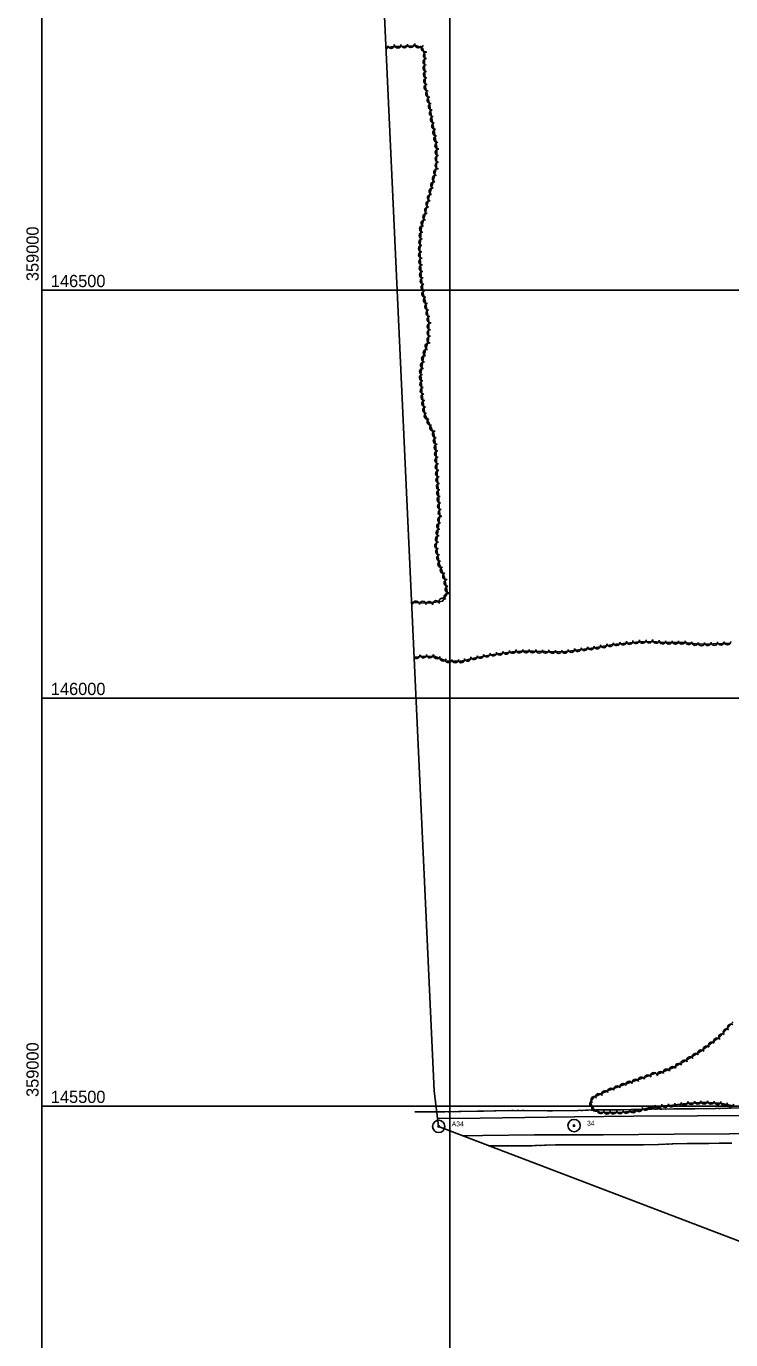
# Model space of a CAD drawing. Extents: x 353423 to 364002, y 127000 to 201942.
# Drawn here: x 358981 to 359844, y 145214 to 146824 of the extents above; entities that cross this region are included whole.
import ezdxf

# ---------------------------------------------------------------- set-up
doc = ezdxf.new("R2010")
doc.units = 0
for name, color, linetype in [('E_DTM_SlopeTop', 7, 'Continuous'), ('E_FEN_Generic', 7, 'Continuous'), ('E_LAND_TreeLine', 7, 'Continuous'), ('E_RDWY_AsphConc', 7, 'Continuous'), ('E_RDWY_Gravel', 7, 'Continuous'), ('E_STRUCT_WingWall', 7, 'Continuous')]:
    doc.layers.add(name, color=color, linetype=linetype)

msp = doc.modelspace()

# ---------------------------------------------------------------- linework, layer by layer
at = {"layer": 'E_DTM_SlopeTop'}
for points in [[(359485, 145484.8), (359537.2, 145485.2), (359619.5, 145486.3), (359652.9, 145486.8), (359725.4, 145487.7), (359803.6, 145488.1), (359872.2, 145488.3), (359954.1, 145488.8), (360002.9, 145488.9), (360081.6, 145488.4), (360154.4, 145488.7), (360214.8, 145489.4), (360278.8, 145490.7), (360357.3, 145491.7), (360586.2, 145493.1), (360655.1, 145494.1), (360732.2, 145493.3), (360844.2, 145494.6), (360935, 145496.1), (361024.5, 145496.9), (361079.8, 145497.7), (361144.4, 145499.4), (361193.2, 145501.1)], [(361193.3, 145471.9), (361140.5, 145473.4), (361058.3, 145473.6), (360978, 145473.3), (360917.5, 145474), (360781.2, 145472.7), (360680.2, 145471.9), (360571.2, 145470.5), (360371.8, 145469.1), (360307.2, 145469), (360245.7, 145468.2), (360170.6, 145467.7), (360093.7, 145467.5), (360066.5, 145466.3), (360003.7, 145466.8), (359927.1, 145466.8), (359843.1, 145465.9), (359775.2, 145465.4), (359688.3, 145464.9), (359604, 145464.6), (359540.5, 145463.9), (359515.8, 145463.5)]]:
    msp.add_lwpolyline(points, dxfattribs=at)
at = {"layer": 'E_FEN_Generic'}
for points in [[(359421.8, 146797.4), (359423.8, 146797.6), (359428.4, 146798.3), (359431.3, 146798.7), (359438.1, 146798.9), (359445.4, 146799.1), (359450.4, 146799.3), (359457.9, 146799.5), (359459.5, 146799.5), (359466.8, 146796.7), (359469.7, 146788.7), (359469, 146775.3), (359470.4, 146749), (359475.3, 146728.5), (359475.5, 146726.5), (359477.6, 146712.4), (359481.2, 146693.2), (359484.1, 146675), (359483.9, 146651.4), (359479.6, 146633.2), (359475, 146615.2), (359470.9, 146596.8), (359465, 146575.2), (359463.6, 146548.6), (359465, 146516.9), (359468, 146493.8), (359470.2, 146485.5), (359474.6, 146462.2), (359474.1, 146439.1), (359467.8, 146418.1), (359464.5, 146397.7), (359465.9, 146374.8), (359469.6, 146348), (359480.5, 146324.2), (359482.9, 146307.7), (359483.9, 146289.9), (359485.4, 146262.1), (359486.6, 146241.8), (359488, 146224.8), (359485.3, 146204.3), (359483.6, 146186.1), (359487.4, 146163.8), (359493.8, 146147.7), (359497.2, 146128.7), (359491.3, 146118.9), (359475.4, 146116.6), (359453.3, 146117.3)], [(359456.4, 146050.1), (359457.8, 146050.2), (359464.9, 146051.1), (359480.8, 146051.3), (359496.6, 146045.5), (359514.2, 146045.3), (359529.6, 146049.2), (359550.8, 146053.2), (359579.4, 146057.1), (359587.3, 146057.4), (359602.3, 146057.4), (359617.5, 146057.1), (359639.3, 146056.6), (359654.8, 146058.8), (359677.1, 146061.7), (359700, 146065.7), (359725.1, 146068.4), (359731.1, 146069), (359747.5, 146069.6), (359765.5, 146068), (359786.8, 146068.1), (359806.8, 146066), (359823.2, 146066.5), (359844.5, 146067.3)], [(359847.6, 145603.1), (359831.8, 145585.5), (359808.8, 145567.8), (359789.3, 145555.7), (359773.6, 145546.8), (359753.9, 145538.8)], [(359753.1, 145540.7), (359745, 145537.3), (359734, 145533.3), (359713, 145526.1), (359693.6, 145518.7), (359676.7, 145510.7), (359672.7, 145505), (359675, 145497), (359683.8, 145492.7), (359690.6, 145492.1), (359699.9, 145492.1), (359711.3, 145492.6), (359725, 145493.6), (359744, 145497.7), (359760.6, 145500.1), (359769.7, 145500.6), (359782.5, 145502.2), (359793.2, 145503.7), (359806.1, 145504.3), (359816.9, 145504.4), (359831.9, 145503.5), (359849.6, 145500)]]:
    msp.add_lwpolyline(points, dxfattribs=at)
for centre, radius, start, end in [((359420.2, 146799.4), 4.01, 295.1145, 4.7078), ((359428, 146800.4), 4.01, 189.1432, 9.1279), ((359436.3, 146800.9), 4.01, 180.9597, 0.9444), ((359444.3, 146801.2), 4.01, 182.1443, 2.129), ((359452.3, 146801.5), 4.01, 180.8716, 0.8563), ((359461.1, 146801.1), 4.01, 159.1164, 339.101), ((359469.2, 146796.4), 4.01, 110.0548, 290.0395), ((359471.4, 146780), 4.01, 86.9705, 266.9552), ((359471.8, 146788), 4.01, 86.9705, 266.9552), ((359471.3, 146772.2), 4.01, 93.127, 273.1117), ((359471.7, 146764.2), 4.01, 93.127, 273.1117), ((359472.2, 146756.2), 4.01, 93.127, 273.1117), ((359472.7, 146748.5), 4.01, 103.2091, 283.1938), ((359474.5, 146740.7), 4.01, 103.2091, 283.1938), ((359476.4, 146732.9), 4.01, 103.2091, 283.1938), ((359477.9, 146724.9), 4.01, 98.5448, 278.5295), ((359479.1, 146716.9), 4.01, 98.5448, 278.5295), ((359480.4, 146709.1), 4.01, 100.5625, 280.5472), ((359481.9, 146701.2), 4.01, 100.5625, 280.5472), ((359483.3, 146693.2), 4.01, 99.0397, 279.0243), ((359484.6, 146685.3), 4.01, 99.0397, 279.0243), ((359485.9, 146677.4), 4.01, 99.0397, 279.0243), ((359486.2, 146669), 4.01, 89.6102, 269.5948), ((359486.1, 146653), 4.01, 89.6102, 269.5948), ((359486.1, 146661), 4.01, 89.6102, 269.5948), ((359482.7, 146636.9), 4.01, 76.6967, 256.6813), ((359484.5, 146644.7), 4.01, 76.6967, 256.6813), ((359478.7, 146621.3), 4.01, 75.5028, 255.4874), ((359480.7, 146629), 4.01, 75.5028, 255.4874), ((359475, 146605.7), 4.01, 77.3762, 257.3609), ((359476.8, 146613.5), 4.01, 77.3762, 257.3609), ((359471.2, 146590), 4.01, 74.7386, 254.7233), ((359473.3, 146597.9), 4.01, 77.3762, 257.3609), ((359467.1, 146575), 4.01, 87.0344, 267.0191), ((359469.1, 146582.3), 4.01, 74.7386, 254.7233), ((359466.2, 146558.9), 4.01, 87.0344, 267.0191), ((359466.6, 146567), 4.01, 87.0344, 267.0191), ((359465.8, 146550.9), 4.01, 87.0344, 267.0191), ((359465.9, 146543.1), 4.01, 92.6419, 272.6265), ((359466.3, 146535.1), 4.01, 92.6419, 272.6265), ((359466.7, 146527.1), 4.01, 92.6419, 272.6265), ((359467, 146519.1), 4.01, 92.6419, 272.6265), ((359467.9, 146511.3), 4.01, 97.2285, 277.2132), ((359468.9, 146503.3), 4.01, 97.2285, 277.2132), ((359469.9, 146495.3), 4.01, 97.2285, 277.2132), ((359471.7, 146487.8), 4.01, 105.0105, 284.9951), ((359473.4, 146479.8), 4.01, 100.6606, 280.6453), ((359474.9, 146471.9), 4.01, 100.6606, 280.6453), ((359476.4, 146464), 4.01, 100.6606, 280.6453), ((359476.4, 146447.6), 4.01, 88.8239, 268.8086), ((359476.5, 146455.6), 4.01, 88.8239, 268.8086), ((359473.9, 146431.3), 4.01, 73.1897, 253.1744), ((359476.2, 146439.6), 4.01, 88.8239, 268.8086), ((359468.3, 146408.2), 4.01, 80.9735, 260.9581), ((359469.6, 146416.1), 4.01, 80.9735, 260.9581), ((359471.6, 146423.6), 4.01, 73.1897, 253.1744), ((359466.9, 146392.8), 4.01, 93.5462, 273.5308), ((359467.1, 146400.3), 4.01, 80.9735, 260.9581), ((359467.4, 146384.8), 4.01, 93.5462, 273.5308), ((359467.9, 146376.7), 4.01, 93.5462, 273.5308), ((359468.8, 146368.9), 4.01, 97.8219, 277.8066), ((359469.9, 146361), 4.01, 97.8219, 277.8066), ((359471, 146353), 4.01, 97.8219, 277.8066), ((359472.9, 146345.9), 4.01, 114.5965, 294.5812), ((359476.2, 146338.6), 4.01, 114.5965, 294.5812), ((359479.5, 146331.3), 4.01, 114.5965, 294.5812), ((359482.7, 146323.4), 4.01, 98.4092, 278.3939), ((359483.9, 146315.4), 4.01, 98.4092, 278.3939), ((359485, 146307.3), 4.01, 93.0654, 273.0501), ((359485.5, 146299.3), 4.01, 93.0654, 273.0501), ((359485.9, 146291.3), 4.01, 93.0654, 273.0501), ((359486.3, 146283.3), 4.01, 93.1153, 273.1), ((359486.8, 146275.2), 4.01, 93.1153, 273.1), ((359487.2, 146267.2), 4.01, 93.1153, 273.1), ((359487.7, 146259.2), 4.01, 93.3635, 273.3482), ((359488.1, 146251.2), 4.01, 93.3635, 273.3482), ((359488.6, 146243.2), 4.01, 93.3635, 273.3482), ((359489.2, 146235.2), 4.01, 94.7905, 274.7752), ((359489.3, 146218.8), 4.01, 82.4757, 262.4604), ((359489.9, 146227.2), 4.01, 94.7905, 274.7752), ((359487.3, 146203), 4.01, 84.7332, 264.7179), ((359488.3, 146210.9), 4.01, 82.4757, 262.4604), ((359485.8, 146187), 4.01, 84.7332, 264.7179), ((359486.5, 146195), 4.01, 84.7332, 264.7179), ((359486.8, 146179.6), 4.01, 99.7265, 279.7111), ((359488.2, 146171.7), 4.01, 99.7265, 279.7111), ((359489.5, 146164.2), 4.01, 111.4942, 291.4789), ((359492.5, 146156.8), 4.01, 111.4942, 291.4789), ((359495.4, 146149.3), 4.01, 111.4942, 291.4789), ((359497.1, 146141.1), 4.01, 100.277, 280.2616), ((359491, 146118.6), 4.01, 34.5777, 214.5624), ((359497.1, 146124.3), 4.01, 59.0077, 238.9924), ((359498.5, 146133.2), 4.01, 100.277, 280.2616), ((359451.2, 146115.3), 4.01, 7.7038, 59.9194), ((359458.9, 146115), 4.01, 358.2169, 178.2016), ((359466.9, 146114.8), 4.01, 358.2169, 178.2016), ((359474.9, 146114.5), 4.01, 358.2169, 178.2016), ((359483.3, 146115.6), 4.01, 8.0132, 187.9978), ((359569.4, 146057.9), 4, 187.6988, 7.6835), ((359577.3, 146058.9), 4, 187.6988, 7.6835), ((359585.5, 146059.4), 4, 182.3262, 2.3109), ((359593.6, 146059.5), 4, 179.9162, 359.9009), ((359601.6, 146059.5), 4, 179.9162, 359.9009), ((359609.6, 146059.3), 4, 178.7269, 358.7115), ((359617.6, 146059.1), 4, 178.8314, 358.8161), ((359625.6, 146059), 4, 178.8314, 358.8161), ((359633.6, 146058.8), 4, 178.8314, 358.8161), ((359641.2, 146059), 4, 188.0861, 8.0708), ((359649.2, 146060.1), 4, 188.0861, 8.0708), ((359657.1, 146061.2), 4, 187.4789, 7.4636), ((359665.1, 146062.3), 4, 187.4789, 7.4636), ((359673, 146063.3), 4, 187.4789, 7.4636), ((359680.8, 146064.5), 4, 189.7551, 9.7398), ((359688.7, 146065.8), 4, 189.7551, 9.7398), ((359696.6, 146067.2), 4, 189.7551, 9.7398), ((359704.6, 146068.3), 4, 186.2781, 6.2628), ((359712.6, 146069.2), 4, 186.2781, 6.2628), ((359720.5, 146070), 4, 186.2781, 6.2628), ((359728.5, 146070.9), 4, 185.779, 5.7637), ((359736.6, 146071.3), 4, 182.0871, 2.0717), ((359744.6, 146071.6), 4, 182.0871, 2.0717), ((359752.9, 146071.2), 4, 174.8855, 354.8702), ((359760.8, 146070.5), 4, 174.8855, 354.8702), ((359768.6, 146070.1), 4, 180.1795, 0.1641), ((359776.6, 146070.1), 4, 180.1795, 0.1641), ((359784.6, 146070.2), 4, 180.1795, 0.1641), ((359792.8, 146069.6), 4, 174.0304, 354.0151), ((359800.8, 146068.7), 4, 174.0304, 354.0151), ((359808.5, 146068.1), 4, 181.7539, 1.7386), ((359816.5, 146068.4), 4, 181.7539, 1.7386), ((359824.4, 146068.6), 4, 182.3173, 2.302), ((359832.4, 146069), 4, 182.3173, 2.302), ((359840.4, 146069.3), 4, 182.3173, 2.302), ((359459.5, 146052.6), 4, 219.3129, 7.1045), ((359467.7, 146053.3), 4, 180.6866, 0.6713), ((359475.7, 146053.3), 4, 180.6866, 0.6713), ((359484.3, 146052.3), 4, 159.6636, 339.6483), ((359491.8, 146049.5), 4, 159.6636, 339.6483), ((359498.7, 146047.5), 4, 179.3564, 359.3411), ((359506.7, 146047.4), 4, 179.3564, 359.3411), ((359514.2, 146047.4), 4, 194.2574, 14.2421), ((359521.9, 146049.4), 4, 194.2574, 14.2421), ((359529.8, 146051.3), 4, 190.8832, 10.8679), ((359537.7, 146052.8), 4, 190.8832, 10.8679), ((359545.5, 146054.4), 4, 190.8832, 10.8679), ((359553.5, 146055.7), 4, 187.6988, 7.6835), ((359561.4, 146056.8), 4, 187.6988, 7.6835), ((359839.2, 145590.6), 4, 48.0766, 228.0613), ((359844.5, 145596.5), 4, 48.0766, 228.0613), ((359821, 145574.5), 4, 37.5561, 217.5407), ((359827.3, 145579.4), 4, 37.5561, 217.5407), ((359833.8, 145584.6), 4, 48.0766, 228.0613), ((359794.4, 145556.4), 4, 31.9303, 211.915), ((359801.2, 145560.6), 4, 31.9303, 211.915), ((359808, 145564.8), 4, 31.9303, 211.915), ((359814.6, 145569.6), 4, 37.5561, 217.5407), ((359758.4, 145538.4), 4, 22.2062, 202.1908), ((359765.8, 145541.4), 4, 22.2062, 202.1908), ((359773.2, 145544.4), 4, 22.2062, 202.1908), ((359780.5, 145548.3), 4, 29.4204, 209.4051), ((359787.4, 145552.2), 4, 29.4204, 209.4051), ((359712.4, 145523.6), 4.01, 20.8673, 200.852), ((359719.9, 145526.3), 4.01, 18.9995, 198.9842), ((359727.5, 145528.9), 4.01, 18.9995, 198.9842), ((359735.1, 145531.5), 4.01, 19.9652, 199.9499), ((359742.6, 145534.2), 4.01, 19.9652, 199.9499), ((359750.2, 145537.2), 4.01, 22.7987, 202.7834), ((359677.3, 145507.8), 4.01, 54.7865, 234.7712), ((359683, 145511.4), 4.01, 25.3613, 205.3459), ((359690.3, 145514.8), 4.01, 25.3613, 205.3459), ((359697.5, 145517.9), 4.01, 20.8673, 200.852), ((359705, 145520.8), 4.01, 20.8673, 200.852), ((359675.6, 145502.6), 4.01, 105.6804, 285.6651), ((359678.4, 145497.7), 4.01, 153.7373, 333.722), ((359684.9, 145494.7), 4.01, 175.3634, 355.348), ((359692.8, 145494.2), 4.01, 179.8481, 359.8328), ((359700.7, 145494.3), 4.01, 182.5928, 2.5775), ((359708.7, 145494.6), 4.01, 182.5928, 2.5775), ((359716.6, 145495.1), 4.01, 184.227, 4.2117), ((359724.6, 145495.7), 4.01, 184.227, 4.2117), ((359732.2, 145497.3), 4.01, 192.1502, 12.1348), ((359740, 145499), 4.01, 192.1502, 12.1348), ((359748, 145500.4), 4.01, 188.1382, 8.1229), ((359756, 145501.6), 4.01, 188.1382, 8.1229), ((359764.1, 145502.4), 4.01, 182.8805, 2.8652), ((359771.9, 145503), 4.01, 187.0795, 7.0642), ((359779.9, 145503.9), 4.01, 187.0795, 7.0642), ((359787.8, 145505), 4.01, 188.3415, 8.3262), ((359795.9, 145505.9), 4.01, 182.6281, 2.6128), ((359803.9, 145506.3), 4.01, 182.6281, 2.6128), ((359812, 145506.4), 4.01, 180.2473, 0.232), ((359820.2, 145506.3), 4.01, 176.5591, 356.5438), ((359828.2, 145505.8), 4.01, 176.5591, 356.5438), ((359836.4, 145504.7), 4.01, 169.1772, 349.1619), ((359844.2, 145503.2), 4.01, 169.1772, 349.1619)]:
    msp.add_arc(centre, radius, start, end, dxfattribs=at)
at = {"layer": 'E_LAND_TreeLine'}
for p, q in [((359000, 145000), (359000, 148000)), ((359500, 145000), (359500, 148000)), ((359000, 146500), (363000, 146500)), ((359000, 143500), (359000, 146000)), ((359000, 146000), (363500, 146000)), ((359000, 146000), (363000, 146000)), ((359500, 143500), (359500, 146000)), ((359000, 145500), (363500, 145500)), ((359000, 145500), (363000, 145500))]:
    msp.add_line(p, q, dxfattribs=at)
at = {"layer": 'E_RDWY_AsphConc'}
for centre, radius in [((359486.5, 145475.1), 7.5), ((359486.5, 145475.1), 7.5), ((359652.4, 145476), 7.5), ((359652.4, 145476), 7.5), ((359486.5, 145475.1), 0.96), ((359486.5, 145475.1), 0.96), ((359652.4, 145476), 0.96), ((359652.4, 145476), 0.96)]:
    msp.add_circle(centre, radius, dxfattribs=at)
at = {"layer": 'E_RDWY_Gravel'}
for points in [[(359398.4, 147304.4), (359481, 145518.8)], [(361208.4, 144818.4), (359486.1, 145474.8), (359481, 145518.8)]]:
    msp.add_lwpolyline(points, dxfattribs=at)
at = {"layer": 'E_STRUCT_WingWall'}
for points in [[(359457.1, 145492.8), (359493.1, 145492.9), (359534, 145493.6), (359575.9, 145494.7), (359619.9, 145494.2), (359657.5, 145494.4), (359681.8, 145495.4), (359722.6, 145495.6), (359747.8, 145496), (359774.9, 145496.4), (359800.4, 145496.7), (359826.1, 145497), (359854.7, 145497.8)], [(359541.5, 145493.8), (359572.1, 145494.6)], [(359576.3, 145494.7), (359578.4, 145494.7)], [(359582.7, 145494.6), (359584.8, 145494.6)], [(359589, 145494.6), (359591.1, 145494.5)], [(359595.3, 145494.5), (359619.9, 145494.2), (359625.9, 145494.3)], [(359625.9, 145494.3), (359656.5, 145494.4)], [(359660.7, 145494.5), (359662.8, 145494.6)], [(359667, 145494.8), (359669.2, 145494.9)], [(359673.4, 145495.1), (359675.5, 145495.1)], [(359679.7, 145495.3), (359681.8, 145495.4), (359710.3, 145495.5)], [(359710.3, 145495.5), (359722.6, 145495.6), (359740.9, 145495.9)], [(359745.1, 145496), (359747.2, 145496)], [(359751.4, 145496.1), (359753.5, 145496.1)], [(359757.8, 145496.2), (359759.9, 145496.2)], [(359764.1, 145496.3), (359774.9, 145496.4), (359794.7, 145496.6)], [(359794.7, 145496.6), (359800.4, 145496.7), (359825.2, 145497)], [(359829.5, 145497.1), (359831.6, 145497.1)], [(359835.8, 145497.2), (359837.9, 145497.3)], [(359842.1, 145497.4), (359844.2, 145497.5)], [(359484, 145492.9), (359487.7, 145492.9)], [(359491.9, 145492.9), (359493.1, 145492.9), (359494, 145492.9)], [(359498.3, 145493), (359500.4, 145493)], [(359504.6, 145493.1), (359506.7, 145493.2)], [(359510.9, 145493.2), (359534, 145493.6), (359541.5, 145493.8)], [(359547.5, 145451.4), (359593, 145451.1), (359629.5, 145452.4), (359671.4, 145452.3), (359711.1, 145452.4), (359737.6, 145452.6), (359755.5, 145452.9), (359773.2, 145453.5), (359790.9, 145453.9), (359806.2, 145454.2), (359817.5, 145454.3), (359830.3, 145454.5), (359845.2, 145454.6)], [(359547.5, 145451.4), (359572.4, 145451.2)], [(359572.4, 145451.2), (359593, 145451.1), (359600.6, 145451.4)], [(359604.5, 145451.5), (359606.4, 145451.6)], [(359610.3, 145451.7), (359612.3, 145451.8)], [(359616.1, 145451.9), (359618.1, 145452)], [(359622, 145452.1), (359629.5, 145452.4), (359650.2, 145452.3)], [(359650.2, 145452.3), (359671.4, 145452.3), (359678.4, 145452.3)], [(359682.3, 145452.3), (359684.3, 145452.4)], [(359688.2, 145452.4), (359690.1, 145452.4)], [(359694, 145452.4), (359696, 145452.4)], [(359699.9, 145452.4), (359711.1, 145452.4), (359728.1, 145452.5)], [(359728.1, 145452.5), (359737.6, 145452.6), (359755.5, 145452.9), (359756.3, 145452.9)], [(359760.2, 145453), (359762.1, 145453.1)], [(359766, 145453.2), (359768, 145453.3)], [(359771.9, 145453.4), (359773.2, 145453.5), (359773.8, 145453.5)], [(359777.7, 145453.6), (359790.9, 145453.9), (359805.9, 145454.2)], [(359805.9, 145454.2), (359806.2, 145454.2), (359817.5, 145454.3), (359830.3, 145454.5), (359834.2, 145454.5)], [(359838, 145454.6), (359840, 145454.6)], [(359843.9, 145454.6), (359845.2, 145454.6), (359845.8, 145454.6)]]:
    msp.add_lwpolyline(points, dxfattribs=at)

# ---------------------------------------------------------------- texts
at = {"layer": 'E_LAND_TreeLine'}
for p in [(358996.2, 146500), (358996.2, 145500)]:
    msp.add_text('  359000  ', height=15, rotation=90, dxfattribs=at).set_placement(p)
for s, p in [('  146500  ', (359000, 146503.8)), ('  146000  ', (359000, 146003.8)), ('  145500  ', (359000, 145503.8))]:
    msp.add_text(s, height=15, dxfattribs=at).set_placement(p)
at = {"layer": 'E_RDWY_AsphConc'}
for s, p in [('A34', (359502.5, 145475.1)), ('A34', (359502.5, 145475.1)), ('34', (359668.4, 145476)), ('34', (359668.4, 145476))]:
    msp.add_text(s, height=6, dxfattribs=at).set_placement(p)

doc.saveas('drawing.dxf')
